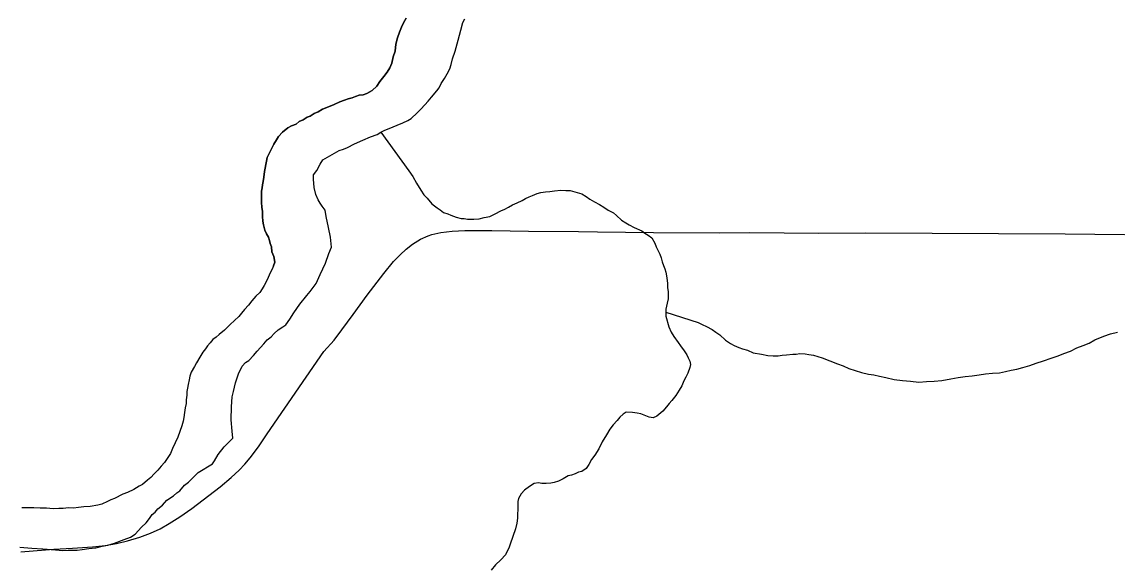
# Model space of a CAD drawing. Extents: x -17 to 88, y -5 to 22.
# Drawn here: x 7.835 to 8.487, y 15.696 to 16.019 of the extents above; entities that cross this region are included whole.
import ezdxf

# ---------------------------------------------------------------- set-up
doc = ezdxf.new("R2010")
doc.units = 0
for name, color, linetype in [('GM_X_Major_River', 7, 'Continuous'), ('GM_X_Minor_River', 7, 'Continuous'), ('GM_X_Township_Road', 7, 'Continuous')]:
    doc.layers.add(name, color=color, linetype=linetype)

msp = doc.modelspace()

# ---------------------------------------------------------------- linework, layer by layer
at = {"layer": 'GM_X_Major_River'}
for points in [[(8.06363, 16.02136), (8.06206, 16.01874), (8.06087, 16.0161), (8.05967, 16.01308), (8.05846, 16.00969), (8.05763, 16.00591), (8.05718, 16.00174), (8.05597, 15.99834), (8.05514, 15.99456), (8.05395, 15.99192), (8.05238, 15.9893), (8.05043, 15.98667), (8.0481, 15.98368), (8.04614, 15.98106), (8.04343, 15.97845), (8.04036, 15.97661), (8.03806, 15.97589), (8.03578, 15.97555), (8.03348, 15.97484), (8.03157, 15.97411), (8.02927, 15.9734), (8.02698, 15.97268), (8.0243, 15.97159), (8.02085, 15.97013), (8.0174, 15.96868), (8.01395, 15.96723), (8.01126, 15.96576), (8.00896, 15.96466), (8.00665, 15.96318), (8.00474, 15.96246), (8.00243, 15.96098), (8.00013, 15.95989), (7.9982, 15.9584), (7.99551, 15.95731), (7.99321, 15.95622), (7.99012, 15.95362), (7.98779, 15.951), (7.98662, 15.94913), (7.98505, 15.9465), (7.9811, 15.93859), (7.98067, 15.93632), (7.98026, 15.93443), (7.97984, 15.93216), (7.97942, 15.93027), (7.97898, 15.92686), (7.97855, 15.92421), (7.97813, 15.92232), (7.9781, 15.92042), (7.97768, 15.91853), (7.97763, 15.9155), (7.97759, 15.9136), (7.97755, 15.9117), (7.97789, 15.90904), (7.97821, 15.90637), (7.97816, 15.90333), (7.97849, 15.90067), (7.97883, 15.89838), (7.97953, 15.89533), (7.98063, 15.89304), (7.98173, 15.89112), (7.98246, 15.8892), (7.9828, 15.8873), (7.98353, 15.88539), (7.98385, 15.88234), (7.98494, 15.87966), (7.98564, 15.87623), (7.98483, 15.87397)], [(7.98483, 15.87397), (7.98564, 15.87623), (7.98494, 15.87966), (7.98385, 15.88234), (7.98353, 15.88539), (7.9828, 15.8873), (7.98246, 15.8892), (7.98173, 15.89112), (7.98063, 15.89304), (7.97953, 15.89533), (7.97883, 15.89838), (7.97849, 15.90067), (7.97816, 15.90333), (7.97821, 15.90637), (7.97789, 15.90904), (7.97755, 15.9117), (7.97759, 15.9136), (7.97763, 15.9155), (7.97768, 15.91853), (7.9781, 15.92042), (7.97813, 15.92232), (7.97855, 15.92421), (7.97898, 15.92686), (7.97942, 15.93027), (7.97984, 15.93216), (7.98026, 15.93443), (7.98067, 15.93632), (7.9811, 15.93859), (7.98505, 15.9465), (7.98662, 15.94913), (7.98779, 15.951), (7.99012, 15.95362), (7.99321, 15.95622), (7.99551, 15.95731), (7.9982, 15.9584), (8.00013, 15.95989), (8.00243, 15.96098), (8.00474, 15.96246), (8.00665, 15.96318), (8.00896, 15.96466), (8.01126, 15.96576), (8.01395, 15.96723), (8.0174, 15.96868), (8.02085, 15.97013), (8.0243, 15.97159), (8.02698, 15.97268), (8.02927, 15.9734), (8.03157, 15.97411), (8.03348, 15.97484), (8.03578, 15.97555), (8.03806, 15.97589), (8.04036, 15.97661), (8.04343, 15.97845), (8.04614, 15.98106), (8.0481, 15.98368), (8.05043, 15.98667), (8.05238, 15.9893), (8.05395, 15.99192), (8.05514, 15.99456), (8.05597, 15.99834), (8.05718, 16.00174), (8.05763, 16.00591), (8.05846, 16.00969), (8.05967, 16.01308), (8.06087, 16.0161), (8.06206, 16.01874), (8.06363, 16.02136)], [(8.03794, 15.94893), (8.04254, 15.95074), (8.04637, 15.95219), (8.04867, 15.95367), (8.05098, 15.95476), (8.05366, 15.95585), (8.05825, 15.95767), (8.0617, 15.95912), (8.06477, 15.96058), (8.06669, 15.96169), (8.07018, 15.96504), (8.0725, 15.96727), (8.07483, 15.96989), (8.07677, 15.97213), (8.07872, 15.97438), (8.08183, 15.97811), (8.08339, 15.97999), (8.08457, 15.98262), (8.08653, 15.98562), (8.0881, 15.98825), (8.08968, 15.99126), (8.09049, 15.9939), (8.09131, 15.99731), (8.09292, 16.00183), (8.09456, 16.00826), (8.09619, 16.0143), (8.09742, 16.01884), (8.0986, 16.02109)], [(8.03794, 15.94893), (8.04254, 15.95074), (8.04637, 15.95219), (8.04867, 15.95367), (8.05098, 15.95476), (8.05366, 15.95585), (8.05825, 15.95767), (8.0617, 15.95912), (8.06477, 15.96058), (8.06669, 15.96169), (8.07018, 15.96504), (8.0725, 15.96727), (8.07483, 15.96989), (8.07677, 15.97213), (8.07872, 15.97438), (8.08183, 15.97811), (8.08339, 15.97999), (8.08457, 15.98262), (8.08653, 15.98562), (8.0881, 15.98825), (8.08968, 15.99126), (8.09049, 15.9939), (8.09131, 15.99731), (8.09292, 16.00183), (8.09456, 16.00826), (8.09619, 16.0143), (8.09742, 16.01884), (8.0986, 16.02109)], [(7.83382, 15.70666), (7.84103, 15.70614), (7.84749, 15.70564), (7.85508, 15.70512), (7.85925, 15.70466), (7.86268, 15.70498), (7.86534, 15.70493), (7.868, 15.70488), (7.87105, 15.7052), (7.87486, 15.70589), (7.87905, 15.70619), (7.88287, 15.70726), (7.88631, 15.70796), (7.89013, 15.70902), (7.89587, 15.7112), (7.8997, 15.71264), (7.9024, 15.71449), (7.90628, 15.7186), (7.90899, 15.72121), (7.91094, 15.72383), (7.9125, 15.72608), (7.91443, 15.72756), (7.91598, 15.72943), (7.91869, 15.73166), (7.9214, 15.73465), (7.92525, 15.73723), (7.92719, 15.73909), (7.92911, 15.7402), (7.93184, 15.74356), (7.93415, 15.74542), (7.93686, 15.74803), (7.93996, 15.75101), (7.94842, 15.75617), (7.94959, 15.75804), (7.95195, 15.7618), (7.95545, 15.76629), (7.95856, 15.76965), (7.96049, 15.77151), (7.96019, 15.7757), (7.95956, 15.78254), (7.9597, 15.79013), (7.96019, 15.7962), (7.96101, 15.79922), (7.96225, 15.80452), (7.96387, 15.8098), (7.96623, 15.81432), (7.96818, 15.81656), (7.9701, 15.81766), (7.97282, 15.82065), (7.97514, 15.82327), (7.97709, 15.82551), (7.97903, 15.82775), (7.98097, 15.82999), (7.98329, 15.83185), (7.98522, 15.83371), (7.98755, 15.83595), (7.99024, 15.83779), (7.99216, 15.8389), (7.99451, 15.84227), (7.99686, 15.84602), (8.00038, 15.85127), (8.00466, 15.85651), (8.0066, 15.85875), (8.01011, 15.86363), (8.01249, 15.8689), (8.01566, 15.87567), (8.01767, 15.88133), (8.01926, 15.8851), (8.01861, 15.89119), (8.01758, 15.89691), (8.01618, 15.90339), (8.01549, 15.9072), (8.01363, 15.90951), (8.01253, 15.91143), (8.01142, 15.91335), (8.00996, 15.91641), (8.0089, 15.92061), (8.00861, 15.92555), (8.00866, 15.92821), (8.01061, 15.93083), (8.01258, 15.93459), (8.01415, 15.93722), (8.02376, 15.94274), (8.02643, 15.94345), (8.02873, 15.94454), (8.03296, 15.94674), (8.03794, 15.94893)], [(7.98483, 15.87397), (7.98404, 15.87209), (7.98286, 15.86983), (7.98167, 15.86719), (7.98048, 15.86456), (7.97929, 15.8623), (7.97812, 15.86042), (7.97656, 15.85817), (7.97423, 15.85594), (7.9719, 15.85332), (7.96995, 15.8507), (7.96762, 15.84809), (7.96568, 15.84584), (7.96412, 15.84398), (7.95909, 15.83913), (7.95561, 15.83578), (7.95252, 15.83318), (7.95059, 15.8317), (7.94866, 15.83021), (7.9471, 15.82834), (7.94555, 15.82647), (7.94437, 15.8246), (7.94282, 15.82273), (7.94086, 15.81973), (7.93889, 15.81634), (7.93771, 15.81409), (7.93575, 15.81071), (7.93495, 15.80844), (7.93452, 15.80617), (7.9341, 15.80352), (7.93367, 15.80125), (7.93326, 15.79936), (7.93321, 15.79708), (7.93278, 15.79443), (7.93274, 15.79216), (7.93231, 15.7895), (7.93188, 15.78685), (7.93145, 15.78382), (7.93102, 15.78156), (7.93021, 15.77891), (7.92901, 15.77552), (7.92781, 15.77212), (7.92622, 15.76873), (7.92464, 15.76534), (7.92344, 15.76233), (7.92188, 15.76008), (7.91992, 15.75708), (7.91798, 15.75484), (7.91603, 15.75259), (7.91371, 15.75036), (7.91177, 15.74812), (7.90984, 15.74663), (7.90675, 15.74403), (7.90483, 15.74293), (7.90175, 15.74109), (7.89792, 15.73926), (7.89524, 15.73817), (7.89024, 15.7356), (7.88795, 15.73489), (7.88603, 15.73378), (7.88258, 15.73233), (7.88029, 15.73161), (7.87571, 15.73094), (7.8719, 15.73063), (7.86886, 15.73031), (7.86581, 15.72998), (7.86277, 15.73004), (7.85972, 15.72972), (7.85706, 15.72977), (7.85363, 15.72945), (7.84984, 15.7299), (7.84604, 15.72997), (7.84224, 15.73004), (7.83768, 15.73013), (7.83502, 15.73018)]]:
    msp.add_lwpolyline(points, dxfattribs=at)
at = {"layer": 'GM_X_Minor_River'}
for points in [[(8.04867, 15.95367), (8.06535, 15.93057), (8.06757, 15.92712), (8.06978, 15.92327), (8.07236, 15.91905), (8.07421, 15.91636), (8.07608, 15.91442), (8.07905, 15.91095), (8.08205, 15.90862), (8.08393, 15.90744), (8.0858, 15.90589), (8.08845, 15.90508), (8.09034, 15.90429), (8.09335, 15.90309), (8.09638, 15.90227), (8.09828, 15.90224), (8.10017, 15.90183), (8.10207, 15.90179), (8.10398, 15.90175), (8.10702, 15.90208), (8.11008, 15.90278), (8.11351, 15.90348), (8.11658, 15.90494), (8.12004, 15.90677), (8.12234, 15.90787), (8.12464, 15.90896), (8.12695, 15.91044), (8.12963, 15.91153), (8.1327, 15.91299), (8.13462, 15.9141), (8.13692, 15.91519), (8.13884, 15.91592), (8.14152, 15.91701), (8.14382, 15.91772), (8.14648, 15.91805), (8.14915, 15.91838), (8.15182, 15.91871), (8.15563, 15.91902), (8.15867, 15.91897), (8.16133, 15.91892), (8.16813, 15.91689), (8.17076, 15.91532), (8.17302, 15.91376), (8.17565, 15.9122), (8.17866, 15.91062), (8.18129, 15.90905), (8.18392, 15.9071), (8.18693, 15.90553), (8.1888, 15.90398), (8.19179, 15.90126), (8.19443, 15.8997), (8.19631, 15.89852), (8.19932, 15.89695), (8.20384, 15.89496), (8.20571, 15.89341), (8.20759, 15.89223), (8.20985, 15.89067), (8.21169, 15.8876), (8.21241, 15.88531), (8.21351, 15.88301), (8.21461, 15.88109), (8.21533, 15.8788), (8.21605, 15.87651), (8.21676, 15.87422), (8.21749, 15.87231), (8.21821, 15.87039), (8.21855, 15.86811), (8.21888, 15.86544), (8.21922, 15.86354), (8.21918, 15.86126), (8.21951, 15.85859), (8.21948, 15.8567), (8.21944, 15.85442), (8.21901, 15.85177), (8.21818, 15.84837), (8.21815, 15.84647), (8.2181, 15.84419), (8.21988, 15.8377), (8.22135, 15.83464), (8.22282, 15.83195), (8.22541, 15.82849), (8.2269, 15.82656), (8.22912, 15.82348), (8.2306, 15.82117), (8.23133, 15.81926), (8.23243, 15.81734), (8.23278, 15.81544), (8.23236, 15.81355), (8.23116, 15.81015), (8.22997, 15.8079), (8.22879, 15.80564), (8.2276, 15.80262), (8.22603, 15.8), (8.22407, 15.79699), (8.22173, 15.794), (8.22017, 15.79213)], [(8.21815, 15.84647), (8.23742, 15.84042), (8.23968, 15.83924), (8.24232, 15.83805), (8.24571, 15.83609), (8.24796, 15.83452), (8.25021, 15.83296), (8.25358, 15.82986), (8.25658, 15.82791), (8.25884, 15.82673), (8.26148, 15.82554), (8.26374, 15.82474), (8.26677, 15.82392), (8.27017, 15.82234), (8.27509, 15.82149), (8.27888, 15.82066), (8.28192, 15.8206), (8.28496, 15.82055), (8.28725, 15.82088), (8.28991, 15.82121), (8.29372, 15.82152), (8.29562, 15.82149), (8.29791, 15.82182), (8.30095, 15.82177), (8.30323, 15.82135), (8.30588, 15.82092), (8.30853, 15.82011), (8.31117, 15.8193), (8.32023, 15.81571), (8.32363, 15.81451), (8.32702, 15.81293), (8.3308, 15.81172), (8.33458, 15.81051), (8.33875, 15.80967), (8.34178, 15.80924), (8.34519, 15.80841), (8.34897, 15.80759), (8.35389, 15.80635), (8.35883, 15.80588), (8.36376, 15.80541), (8.3687, 15.80494), (8.37326, 15.80524), (8.37783, 15.80553), (8.3824, 15.80583), (8.38774, 15.80687), (8.39194, 15.80755), (8.39613, 15.80823), (8.40032, 15.80853), (8.40452, 15.80921), (8.40833, 15.8099), (8.41252, 15.8102), (8.41671, 15.8105), (8.42014, 15.8112), (8.42358, 15.8119), (8.42701, 15.81259), (8.43045, 15.81367), (8.43466, 15.81473), (8.43849, 15.81618), (8.4427, 15.81762), (8.44728, 15.81905), (8.45149, 15.82049), (8.45494, 15.82195), (8.45877, 15.82339), (8.46261, 15.82522), (8.46644, 15.82667), (8.46989, 15.82813), (8.47334, 15.82996), (8.47871, 15.83214), (8.48254, 15.83359), (8.48674, 15.83465)], [(8.22017, 15.79213), (8.21862, 15.79026), (8.21629, 15.78764), (8.21281, 15.78467), (8.21051, 15.78358), (8.20824, 15.784), (8.20521, 15.78519), (8.20333, 15.78599), (8.20106, 15.78641), (8.1984, 15.78684), (8.1946, 15.78691), (8.19268, 15.7858), (8.19074, 15.78394), (8.18919, 15.78207), (8.18686, 15.77946), (8.18491, 15.77684), (8.18294, 15.77345), (8.18021, 15.76933), (8.17823, 15.76519), (8.17588, 15.76143), (8.17393, 15.75881), (8.17235, 15.7558), (8.17079, 15.75355), (8.16809, 15.75171), (8.16618, 15.75136), (8.16426, 15.75026), (8.16197, 15.74954), (8.16006, 15.7492), (8.15698, 15.74735), (8.1543, 15.74589), (8.15162, 15.74518), (8.14971, 15.74483), (8.14705, 15.7445), (8.14439, 15.74455), (8.14249, 15.74497), (8.13982, 15.74463), (8.13713, 15.74279), (8.13404, 15.74057), (8.1321, 15.73832), (8.13053, 15.7357), (8.13012, 15.7338), (8.13007, 15.73153), (8.13003, 15.72887), (8.12998, 15.72659), (8.12993, 15.72393), (8.12949, 15.7209), (8.12867, 15.7175), (8.12546, 15.70845), (8.12466, 15.70618), (8.12386, 15.7043), (8.12268, 15.70204), (8.11996, 15.69906), (8.11687, 15.69608), (8.11415, 15.69309)]]:
    msp.add_lwpolyline(points, dxfattribs=at)
at = {"layer": 'GM_X_Township_Road'}
msp.add_lwpolyline([(7.83444, 15.70387), (7.84922, 15.70513), (7.85415, 15.70547), (7.86531, 15.70605), (7.87712, 15.70685), (7.88455, 15.70769), (7.89132, 15.70887), (7.89801, 15.71044), (7.90518, 15.71261), (7.91161, 15.71506), (7.91728, 15.71769), (7.92277, 15.72067), (7.92911, 15.72466), (7.93621, 15.72974), (7.95295, 15.74267), (7.95968, 15.74823), (7.96429, 15.75245), (7.96775, 15.75606), (7.97098, 15.75988), (7.97581, 15.7664), (7.98102, 15.77417), (8.01479, 15.82309), (8.02084, 15.82991), (8.02549, 15.83603), (8.03219, 15.84503), (8.0405, 15.85662), (8.05036, 15.86941), (8.05624, 15.87661), (8.06004, 15.88067), (8.06366, 15.88401), (8.06752, 15.88702), (8.07223, 15.88991), (8.07671, 15.89185), (8.07901, 15.89265), (8.08439, 15.89397), (8.09112, 15.89473), (8.09855, 15.89505), (8.11469, 15.89502), (8.13645, 15.89471), (8.16626, 15.89443), (8.17742, 15.8943), (8.2109, 15.89386), (8.25006, 15.89378), (8.26806, 15.89385), (8.30903, 15.89354), (8.33699, 15.89369), (8.45569, 15.89308), (8.52645, 15.89225)], dxfattribs=at)

doc.saveas('drawing.dxf')
